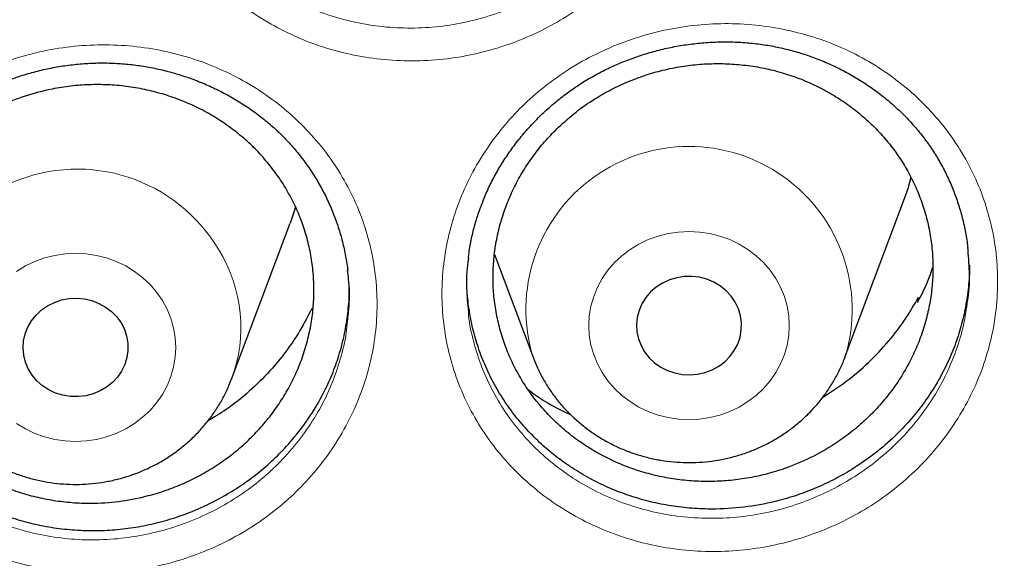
# Model space of a CAD drawing. Header units: millimetres. Extents: x 8 to 791, y 12 to 1717.
# Tile 312 of 341: x 406.72 to 414.22, y 1568.39 to 1572.5. Entities that reach past the tile are written whole.
import ezdxf

# ---------------------------------------------------------------- set-up
doc = ezdxf.new("R2010")
doc.units = ezdxf.units.MM

msp = doc.modelspace()

# ---------------------------------------------------------------- linework, layer by layer
at = {"color": 7, "linetype": 'Continuous', "lineweight": 30}
for p, q in [((413.0079, 1569.9246), (413.4549, 1571.1128)), ((408.3346, 1569.758), (408.7817, 1570.9463)), ((410.3374, 1570.7068), (410.6317, 1569.9246)), ((413.5672, 1570.3807), (413.561, 1570.3423)), ((413.5672, 1570.3807), (413.5727, 1570.3667)), ((410.6317, 1569.9246), (410.6344, 1569.9174)), ((413.0079, 1569.9246), (413.0103, 1569.9312))]:
    msp.add_line(p, q, dxfattribs=at)
at = {"color": 7, "linetype": 'Continuous', "lineweight": 30, "flags": 128}
for points in [[(413.4549, 1571.1128), (413.4881, 1571.2107), (413.5111, 1571.2958)], [(408.823, 1571.0722), (408.8148, 1571.0441), (408.7817, 1570.9463)], [(411.4544, 1570.0134), (411.4819, 1569.9651), (411.5167, 1569.9211), (411.558, 1569.8823), (411.6048, 1569.8496), (411.6562, 1569.8236), (411.7111, 1569.8049), (411.7683, 1569.7939), (411.8266, 1569.7908), (411.8848, 1569.7958), (411.9415, 1569.8086), (411.9957, 1569.829), (412.0461, 1569.8567), (412.0917, 1569.8909), (412.1316, 1569.931), (412.1647, 1569.9761), (412.1905, 1570.0252), (412.2084, 1570.0774), (412.2181, 1570.1314), (412.2192, 1570.1862), (412.2118, 1570.2405), (412.1961, 1570.2933), (412.1724, 1570.3433), (412.1411, 1570.3896), (412.103, 1570.4311), (412.0588, 1570.467), (412.0096, 1570.4964), (411.9563, 1570.5188), (411.9001, 1570.5337), (411.8422, 1570.5408), (411.7838, 1570.5398), (411.7262, 1570.5309), (411.6705, 1570.5142), (411.6181, 1570.4902), (411.57, 1570.4591), (411.5271, 1570.4219), (411.4905, 1570.3792), (411.461, 1570.3319), (411.4391, 1570.2812), (411.4253, 1570.2279), (411.4199, 1570.1734), (411.423, 1570.1187), (411.4346, 1570.065), (411.4544, 1570.0134)], [(407.4929, 1570.1872), (407.5184, 1570.1378), (407.5359, 1570.0856), (407.5451, 1570.0315), (407.5458, 1569.9767), (407.538, 1569.9224), (407.5219, 1569.8697), (407.4977, 1569.8198), (407.4661, 1569.7738), (407.4277, 1569.7325), (407.3832, 1569.697), (407.3338, 1569.6679), (407.2803, 1569.6458), (407.224, 1569.6313), (407.166, 1569.6247), (407.1076, 1569.626), (407.0501, 1569.6353), (406.9946, 1569.6524), (406.9423, 1569.6768), (406.8944, 1569.7082), (406.8519, 1569.7457), (406.8157, 1569.7886), (406.7865, 1569.8361), (406.7649, 1569.887), (406.7515, 1569.9404), (406.7466, 1569.9949), (406.7501, 1570.0496), (406.7621, 1570.1032), (406.7823, 1570.1547), (406.8103, 1570.2028), (406.8454, 1570.2465), (406.8869, 1570.285), (406.934, 1570.3174), (406.9856, 1570.3431), (407.0407, 1570.3614), (407.098, 1570.372), (407.1563, 1570.3747), (407.2144, 1570.3694), (407.2711, 1570.3561), (407.3251, 1570.3353), (407.3753, 1570.3074), (407.4206, 1570.2728), (407.4601, 1570.2325), (407.4929, 1570.1872)]]:
    msp.add_lwpolyline(points, dxfattribs=at)
at = {"color": 8, "linetype": 'Continuous', "lineweight": 0, "flags": 128}
for points in [[(411.1222, 1569.8747), (411.1584, 1569.8078), (411.202, 1569.7449), (411.2523, 1569.6867), (411.3088, 1569.6336), (411.3709, 1569.5864), (411.438, 1569.5456), (411.5092, 1569.5116), (411.5838, 1569.4847), (411.661, 1569.4653), (411.74, 1569.4535), (411.8198, 1569.4496), (411.8996, 1569.4535), (411.9786, 1569.4653), (412.0558, 1569.4847), (412.1304, 1569.5116), (412.2016, 1569.5456), (412.2686, 1569.5864), (412.3308, 1569.6336), (412.3873, 1569.6867), (412.4376, 1569.7449), (412.4811, 1569.8078), (412.5174, 1569.8747), (412.5461, 1569.9447), (412.5667, 1570.0171), (412.5792, 1570.0912), (412.5834, 1570.1661), (412.5792, 1570.241), (412.5667, 1570.315), (412.5461, 1570.3875), (412.5174, 1570.4575), (412.4811, 1570.5243), (412.4376, 1570.5872), (412.3873, 1570.6455), (412.3308, 1570.6985), (412.2686, 1570.7457), (412.2016, 1570.7865), (412.1304, 1570.8206), (412.0558, 1570.8475), (411.9786, 1570.8669), (411.8996, 1570.8786), (411.8198, 1570.8825), (411.74, 1570.8786), (411.661, 1570.8669), (411.5838, 1570.8475), (411.5092, 1570.8206), (411.438, 1570.7865), (411.3709, 1570.7457), (411.3088, 1570.6985), (411.2523, 1570.6455), (411.202, 1570.5872), (411.1584, 1570.5243), (411.1222, 1570.4575), (411.0935, 1570.3875), (411.0728, 1570.315), (411.0603, 1570.241), (411.0561, 1570.1661), (411.0603, 1570.0912), (411.0728, 1570.0171), (411.0935, 1569.9447), (411.1222, 1569.8747)], [(406.6977, 1570.5791), (406.7647, 1570.62), (406.8359, 1570.654), (406.9106, 1570.6809), (406.9878, 1570.7003), (407.0667, 1570.712), (407.1465, 1570.716), (407.2264, 1570.712), (407.3053, 1570.7003), (407.3825, 1570.6809), (407.4571, 1570.654), (407.5284, 1570.62), (407.5954, 1570.5791), (407.6575, 1570.5319), (407.714, 1570.4789), (407.7643, 1570.4206), (407.8079, 1570.3577)], [(407.8079, 1570.3577), (407.8442, 1570.2909), (407.8728, 1570.2209), (407.8935, 1570.1485), (407.906, 1570.0744), (407.9102, 1569.9995), (407.906, 1569.9246), (407.8935, 1569.8506), (407.8728, 1569.7781), (407.8442, 1569.7081), (407.8079, 1569.6413), (407.7643, 1569.5784), (407.714, 1569.5201), (407.6575, 1569.4671), (407.5954, 1569.4199), (407.5284, 1569.379), (407.4571, 1569.345), (407.3825, 1569.3181), (407.3053, 1569.2987), (407.2264, 1569.287), (407.1465, 1569.2831), (407.0667, 1569.287), (406.9878, 1569.2987), (406.9106, 1569.3181), (406.8359, 1569.345), (406.7647, 1569.379), (406.6977, 1569.4199)]]:
    msp.add_lwpolyline(points, dxfattribs=at)
at = {"color": 8, "linetype": 'Continuous', "lineweight": 0}
for centre, radius, start, end in [((411.82, 1570.2879), 1.2426, 343.31631, 197.00017), ((407.1599, 1570.1068), 1.2513, 30.53474, 196.06052), ((407.2879, 1570.1519), 1.1184, 339.39246, 31.87173)]:
    msp.add_arc(centre, radius, start, end, dxfattribs=at)
for points, knots in [([(391.9045, 1595.5601), (392.4167, 1595.554), (393.441, 1595.5418), (394.9746, 1595.4431), (396.5022, 1595.2859), (398.0209, 1595.0645), (399.5189, 1594.7828), (400.9934, 1594.442), (402.4421, 1594.0442), (403.8711, 1593.5881), (405.2863, 1593.0715), (406.6846, 1592.494), (408.0626, 1591.8555), (409.4094, 1591.1609), (410.7224, 1590.4114), (411.9913, 1589.6132), (413.2146, 1588.769), (414.3908, 1587.8813), (415.525, 1586.9469), (416.6217, 1585.9615), (417.678, 1584.9259), (418.6907, 1583.8413), (419.6517, 1582.716), (420.559, 1581.5521), (421.4057, 1580.3591), (422.1916, 1579.1399), (422.9161, 1577.8976), (423.5829, 1576.6271), (424.1942, 1575.3229), (424.7476, 1573.9869), (425.2409, 1572.6212), (425.6697, 1571.2366), (426.033, 1569.8355), (426.3296, 1568.4294), (426.555, 1567.0207), (426.6943, 1565.8992), (426.7359, 1565.244), (426.7476, 1565.0598)], [0, 0, 0, 0, 0.029296, 0.058593, 0.087889, 0.117185, 0.146482, 0.175255, 0.204028, 0.232802, 0.261575, 0.290871, 0.320168, 0.349464, 0.37876, 0.408057, 0.43683, 0.465603, 0.494377, 0.52315, 0.552446, 0.581743, 0.611039, 0.640335, 0.669632, 0.698405, 0.727178, 0.755951, 0.784725, 0.814021, 0.843317, 0.872614, 0.90191, 0.931207, 0.95998, 0.988753, 1, 1, 1, 1]), ([(391.9045, 1594.1384), (391.4079, 1594.1325), (390.4148, 1594.1207), (388.9279, 1594.0251), (387.4468, 1593.8726), (385.9744, 1593.658), (384.522, 1593.3848), (383.0924, 1593.0544), (381.6879, 1592.6687), (380.3024, 1592.2266), (378.9303, 1591.7256), (377.5746, 1591.1657), (376.2385, 1590.5467), (374.9327, 1589.8732), (373.6598, 1589.1465), (372.4295, 1588.3727), (371.2435, 1587.5542), (370.1031, 1586.6936), (369.0035, 1585.7876), (367.9401, 1584.8322), (366.916, 1583.8281), (365.9341, 1582.7766), (365.0025, 1581.6855), (364.1228, 1580.5571), (363.3018, 1579.4004), (362.54, 1578.2184), (361.8375, 1577.0139), (361.191, 1575.7821), (360.5983, 1574.5176), (360.0617, 1573.2223), (359.5835, 1571.8983), (359.1678, 1570.5558), (358.8154, 1569.1975), (358.5287, 1567.8341), (358.3069, 1566.4685), (358.1492, 1565.1035), (358.0544, 1563.7333), (358.0226, 1562.3523), (358.0552, 1560.9629), (358.1534, 1559.568), (358.317, 1558.1784), (358.5454, 1556.797), (358.8367, 1555.4344), (359.1888, 1554.0932), (359.5999, 1552.7754), (360.0712, 1551.4755), (360.6051, 1550.1882), (361.2019, 1548.9163), (361.8617, 1547.6628), (362.5795, 1546.4377), (363.3541, 1545.2435), (364.179, 1544.0892), (365.0514, 1542.9765), (365.9686, 1541.9066), (366.9343, 1540.8749), (367.9527, 1539.8773), (369.0228, 1538.9165), (370.1437, 1537.9953), (371.3066, 1537.1212), (372.5093, 1536.2959), (373.7422, 1535.5256), (375.0021, 1534.8108), (376.2859, 1534.1517), (377.5989, 1533.5453), (378.9467, 1532.9892), (380.3273, 1532.4858), (381.7385, 1532.0371), (383.1694, 1531.6471), (384.6173, 1531.3164), (386.0705, 1531.0475), (387.526, 1530.8394), (388.981, 1530.6914), (390.4414, 1530.6025), (391.9134, 1530.5727), (393.3942, 1530.6033), (394.8811, 1530.6954), (396.3622, 1530.8488), (397.8346, 1531.0632), (399.2869, 1531.3364), (400.7165, 1531.6668), (402.1211, 1532.0525), (403.5066, 1532.4947), (404.8787, 1532.9956), (406.2344, 1533.5555), (407.5705, 1534.1745), (408.8762, 1534.848), (410.1492, 1535.5747), (411.3795, 1536.3486), (412.5655, 1537.1671), (413.7058, 1538.0276), (414.8055, 1538.9336), (415.8688, 1539.889), (416.8929, 1540.8931), (417.8748, 1541.9446), (418.8065, 1543.0357), (419.6861, 1544.1641), (420.5071, 1545.3208), (421.269, 1546.5028), (421.9715, 1547.7073), (422.6179, 1548.9391), (423.2106, 1550.2036), (423.7472, 1551.4989), (424.2255, 1552.8229), (424.6412, 1554.1654), (424.9936, 1555.5237), (425.2803, 1556.8871), (425.5021, 1558.2527), (425.6598, 1559.6178), (425.7545, 1560.9879), (425.7863, 1562.3689), (425.7538, 1563.7583), (425.6555, 1565.1532), (425.492, 1566.5428), (425.2635, 1567.9243), (424.9723, 1569.2868), (424.6202, 1570.6281), (424.2091, 1571.9458), (423.7378, 1573.2457), (423.2038, 1574.533), (422.6071, 1575.8049), (421.9473, 1577.0584), (421.2294, 1578.2835), (420.4549, 1579.4778), (419.63, 1580.632), (418.7576, 1581.7447), (417.8403, 1582.8146), (416.8747, 1583.8463), (415.8563, 1584.8439), (414.7861, 1585.8047), (413.6653, 1586.726), (412.5024, 1587.6), (411.2997, 1588.4253), (410.0668, 1589.1956), (408.8069, 1589.9104), (407.5231, 1590.5695), (406.2101, 1591.1759), (404.8623, 1591.732), (403.4817, 1592.2354), (402.0705, 1592.6841), (400.6395, 1593.0741), (399.1917, 1593.4048), (397.7385, 1593.6737), (396.283, 1593.882), (394.828, 1594.0291), (393.3676, 1594.1213), (392.3922, 1594.1327), (391.9045, 1594.1384)], [0, 0, 0, 0, 0.007, 0.014, 0.021, 0.028, 0.035, 0.041875, 0.04875, 0.055625, 0.0625, 0.0695, 0.0765, 0.0835, 0.0905, 0.0975, 0.104375, 0.11125, 0.118125, 0.125, 0.132, 0.139, 0.146, 0.153, 0.16, 0.166875, 0.17375, 0.180625, 0.1875, 0.1945, 0.2015, 0.2085, 0.2155, 0.2225, 0.229375, 0.23625, 0.243125, 0.25, 0.257, 0.264, 0.271, 0.278, 0.285, 0.291875, 0.29875, 0.305625, 0.3125, 0.3195, 0.3265, 0.3335, 0.3405, 0.3475, 0.354375, 0.36125, 0.368125, 0.375, 0.382, 0.389, 0.396, 0.403, 0.41, 0.416875, 0.42375, 0.430625, 0.4375, 0.4445, 0.4515, 0.4585, 0.4655, 0.4725, 0.479375, 0.48625, 0.493125, 0.5, 0.507, 0.514, 0.521, 0.528, 0.535, 0.541875, 0.54875, 0.555625, 0.5625, 0.5695, 0.5765, 0.5835, 0.5905, 0.5975, 0.604375, 0.61125, 0.618125, 0.625, 0.632, 0.639, 0.646, 0.653, 0.66, 0.666875, 0.67375, 0.680625, 0.6875, 0.6945, 0.7015, 0.7085, 0.7155, 0.7225, 0.729375, 0.73625, 0.743125, 0.75, 0.757, 0.764, 0.771, 0.778, 0.785, 0.791875, 0.79875, 0.805625, 0.8125, 0.8195, 0.8265, 0.8335, 0.8405, 0.8475, 0.854375, 0.86125, 0.868125, 0.875, 0.882, 0.889, 0.896, 0.903, 0.91, 0.916875, 0.92375, 0.930625, 0.9375, 0.9445, 0.9515, 0.9585, 0.9655, 0.9725, 0.979375, 0.98625, 0.993125, 1, 1, 1, 1]), ([(408.5623, 1575.852), (408.5714, 1575.858), (408.6465, 1575.9074), (408.7945, 1575.991), (409.0137, 1576.0862), (409.2421, 1576.1576), (409.4771, 1576.2037), (409.7153, 1576.2246), (409.9539, 1576.2202), (410.1896, 1576.1897), (410.4197, 1576.1343), (410.6415, 1576.0548), (410.852, 1575.9514), (411.0486, 1575.8259), (411.2287, 1575.6803), (411.3895, 1575.5158), (411.5298, 1575.3353), (411.6481, 1575.1405), (411.7419, 1574.9334), (411.8109, 1574.717), (411.854, 1574.4943), (411.87, 1574.2681), (411.8597, 1574.0412), (411.8231, 1573.8161), (411.7596, 1573.5958), (411.6711, 1573.383), (411.5585, 1573.1803), (411.4225, 1572.991), (411.2657, 1572.8168), (411.094, 1572.6635), (410.9109, 1572.5323), (410.7145, 1572.4193), (410.5009, 1572.3249), (410.2724, 1572.2515), (410.0376, 1572.203), (409.7993, 1572.1806), (409.5608, 1572.1833), (409.3244, 1572.2113), (409.0934, 1572.2653), (408.8705, 1572.3436), (408.6588, 1572.4451), (408.4615, 1572.5693), (408.2804, 1572.7137), (408.1176, 1572.8767), (407.9759, 1573.0568), (407.8564, 1573.2512), (407.7604, 1573.4574), (407.6902, 1573.6732), (407.6456, 1573.8954), (407.6272, 1574.1215), (407.6362, 1574.3487), (407.6715, 1574.574), (407.7328, 1574.7947), (407.8199, 1575.0076), (407.9308, 1575.2105), (408.0625, 1575.3982), (408.2132, 1575.5681), (408.3781, 1575.7213), (408.5009, 1575.8085), (408.5623, 1575.852)], [0, 0, 0, 0, 0.0024772, 0.0204084, 0.0383971, 0.0563287, 0.0742433, 0.0922156, 0.1101306, 0.1280067, 0.1459403, 0.1638175, 0.1817127, 0.1996655, 0.2175611, 0.2353879, 0.253271, 0.2710972, 0.2889696, 0.3068992, 0.3247716, 0.3426066, 0.360498, 0.3783328, 0.3962189, 0.414162, 0.432048, 0.4499288, 0.4678664, 0.4857473, 0.5023705, 0.5189935, 0.5369716, 0.5550063, 0.5729819, 0.59088, 0.6088342, 0.6267307, 0.6446544, 0.6626353, 0.6805585, 0.698423, 0.7163444, 0.7342087, 0.7520733, 0.7699949, 0.7878595, 0.8057076, 0.8236124, 0.8414605, 0.8593204, 0.8772372, 0.8950967, 0.9129461, 0.9308511, 0.9486985, 0.9657828, 0.9829163, 1, 1, 1, 1]), ([(407.8345, 1574.0217), (407.8355, 1574.0085), (407.8413, 1573.9269), (407.8755, 1573.7801), (407.9373, 1573.5844), (408.0246, 1573.3977), (408.1327, 1573.2217), (408.261, 1573.0586), (408.4083, 1572.9112), (408.5722, 1572.7806), (408.7508, 1572.6684), (408.9424, 1572.5767), (409.1441, 1572.5062), (409.3532, 1572.4578), (409.5671, 1572.4328), (409.783, 1572.4308), (409.9986, 1572.4516), (410.2111, 1572.496), (410.4178, 1572.563), (410.611, 1572.649), (410.7886, 1572.7517), (410.9542, 1572.8709), (411.1095, 1573.0101), (411.2514, 1573.1683), (411.3744, 1573.3402), (411.4764, 1573.524), (411.5561, 1573.7171), (411.6128, 1573.9085), (411.6306, 1574.0363), (411.6389, 1574.0959)], [0, 0, 0, 0, 0.00746, 0.046016, 0.084449, 0.122917, 0.161507, 0.199975, 0.238445, 0.277038, 0.315509, 0.354104, 0.392823, 0.431419, 0.469965, 0.508636, 0.547187, 0.585896, 0.624732, 0.663447, 0.699232, 0.735018, 0.773526, 0.812156, 0.850664, 0.889178, 0.927816, 0.966331, 1, 1, 1, 1]), ([(410.8773, 1572.1004), (410.8865, 1572.1064), (410.962, 1572.1554), (411.1104, 1572.2384), (411.3299, 1572.3327), (411.5586, 1572.4034), (411.7936, 1572.4488), (412.0319, 1572.4692), (412.2703, 1572.4644), (412.5059, 1572.4335), (412.7356, 1572.3779), (412.957, 1572.2984), (413.1668, 1572.1949), (413.3627, 1572.0696), (413.542, 1571.9242), (413.7019, 1571.76), (413.8412, 1571.5799), (413.9583, 1571.3856), (414.0509, 1571.1791), (414.1186, 1570.9635), (414.1604, 1570.7417), (414.175, 1570.5164), (414.1634, 1570.2906), (414.1255, 1570.0666), (414.0608, 1569.8475), (413.971, 1569.6358), (413.8573, 1569.4344), (413.7203, 1569.2463), (413.5627, 1569.0732), (413.3903, 1568.9211), (413.2067, 1568.7909), (413.0099, 1568.6789), (412.796, 1568.5853), (412.5672, 1568.5126), (412.3321, 1568.4648), (412.0938, 1568.4429), (411.8554, 1568.4461), (411.6192, 1568.4744), (411.3885, 1568.5286), (411.1661, 1568.607), (410.955, 1568.7085), (410.7584, 1568.8326), (410.5781, 1568.9768), (410.4162, 1569.1395), (410.2756, 1569.3192), (410.1572, 1569.5131), (410.0624, 1569.7187), (409.9935, 1569.9337), (409.9503, 1570.155), (409.9332, 1570.3802), (409.9436, 1570.6063), (409.9802, 1570.8306), (410.0427, 1571.05), (410.131, 1571.2618), (410.243, 1571.4634), (410.3757, 1571.6499), (410.5271, 1571.8186), (410.6926, 1571.9707), (410.8158, 1572.0572), (410.8773, 1572.1004)], [0, 0, 0, 0, 0.002495, 0.020422, 0.038405, 0.056332, 0.074249, 0.092223, 0.110141, 0.128025, 0.145968, 0.163853, 0.18176, 0.199724, 0.21763, 0.235466, 0.253358, 0.271192, 0.289067, 0.306999, 0.324874, 0.342705, 0.360591, 0.378421, 0.396297, 0.414231, 0.432107, 0.449977, 0.467904, 0.485774, 0.50238, 0.518986, 0.536968, 0.555006, 0.572985, 0.590888, 0.608846, 0.626747, 0.64468, 0.662671, 0.680604, 0.698479, 0.716412, 0.734287, 0.752158, 0.770087, 0.787959, 0.805807, 0.823712, 0.84156, 0.859414, 0.877324, 0.895177, 0.913016, 0.93091, 0.948747, 0.965815, 0.982932, 1, 1, 1, 1]), ([(406.2167, 1571.9898), (406.2591, 1572.014), (406.3438, 1572.0625), (406.5044, 1572.1372), (406.6997, 1572.2091), (406.9314, 1572.2673), (407.168, 1572.3009), (407.4066, 1572.3084), (407.6441, 1572.2911), (407.8779, 1572.2486), (408.1047, 1572.1807), (408.3218, 1572.0893), (408.5264, 1571.9753), (408.7152, 1571.8395), (408.8866, 1571.6846), (409.0384, 1571.5122), (409.168, 1571.3242), (409.2746, 1571.1234), (409.3567, 1570.9122), (409.4126, 1570.6931), (409.4426, 1570.4692), (409.4462, 1570.2429), (409.4222, 1570.0171), (409.3721, 1569.7947), (409.2963, 1569.5787), (409.1953, 1569.372), (409.0712, 1569.1769), (408.9278, 1568.999), (408.7678, 1568.8401), (408.5916, 1568.6974), (408.3963, 1568.5713), (408.1839, 1568.4646), (407.9608, 1568.3806), (407.7295, 1568.3213), (407.4932, 1568.2866), (407.2547, 1568.2768), (407.0169, 1568.2932), (406.7829, 1568.3345), (406.5556, 1568.4003), (406.3383, 1568.4906), (406.1334, 1568.6033), (405.9433, 1568.7372), (405.771, 1568.8912), (405.618, 1569.0627), (405.4866, 1569.2495), (405.3789, 1569.4497), (405.2956, 1569.6601), (405.2372, 1569.8786), (405.2058, 1570.1029), (405.2012, 1570.3297), (405.2229, 1570.556), (405.2717, 1570.7788), (405.3462, 1570.9952), (405.4453, 1571.2028), (405.5686, 1571.3986), (405.7136, 1571.5805), (405.8726, 1571.7397), (406.0404, 1571.8776), (406.158, 1571.9524), (406.2167, 1571.9898)], [0, 0, 0, 0, 0.011058, 0.022116, 0.039991, 0.057922, 0.075795, 0.093669, 0.111598, 0.129471, 0.147381, 0.165348, 0.183258, 0.201138, 0.219076, 0.236956, 0.254819, 0.27274, 0.290603, 0.308454, 0.326362, 0.344213, 0.362094, 0.380032, 0.397912, 0.415758, 0.43366, 0.451504, 0.468405, 0.485307, 0.503178, 0.521107, 0.538979, 0.556845, 0.574768, 0.592634, 0.610521, 0.628465, 0.646353, 0.664227, 0.682158, 0.700033, 0.717913, 0.73585, 0.75373, 0.771569, 0.789464, 0.807304, 0.825212, 0.843179, 0.861089, 0.878966, 0.8969, 0.914777, 0.932624, 0.950528, 0.968375, 0.984187, 1, 1, 1, 1]), ([(410.1387, 1570.2739), (410.1394, 1570.2637), (410.1447, 1570.1853), (410.1776, 1570.042), (410.2382, 1569.8471), (410.3244, 1569.6611), (410.4315, 1569.4857), (410.5588, 1569.3231), (410.7053, 1569.176), (410.8685, 1569.0458), (411.0464, 1568.9338), (411.2375, 1568.8422), (411.4387, 1568.7717), (411.6475, 1568.7232), (411.8612, 1568.698), (412.077, 1568.6957), (412.2926, 1568.716), (412.5052, 1568.7599), (412.7122, 1568.8262), (412.9057, 1568.9115), (413.0837, 1569.0133), (413.2498, 1569.1316), (413.4057, 1569.2698), (413.5484, 1569.4268), (413.6723, 1569.5976), (413.7753, 1569.7803), (413.856, 1569.9722), (413.9146, 1570.1653), (413.9334, 1570.2952), (413.9424, 1570.3572)], [0, 0, 0, 0, 0.0058223, 0.0443804, 0.082816, 0.1213006, 0.1599086, 0.1983936, 0.2368895, 0.2755087, 0.3140052, 0.3526236, 0.3913665, 0.429986, 0.4685448, 0.5072279, 0.5457903, 0.5845095, 0.6233561, 0.6620812, 0.6978314, 0.7335822, 0.7720691, 0.8106779, 0.8491645, 0.8876595, 0.9262774, 0.9647725, 1, 1, 1, 1]), ([(405.4087, 1570.1253), (405.4145, 1570.0761), (405.4283, 1569.9594), (405.4785, 1569.7799), (405.5533, 1569.5893), (405.6509, 1569.4081), (405.7699, 1569.239), (405.9083, 1569.0838), (406.0643, 1568.9446), (406.2364, 1568.8236), (406.4218, 1568.7218), (406.6185, 1568.6404), (406.8242, 1568.5811), (407.036, 1568.5441), (407.2511, 1568.5297), (407.467, 1568.5389), (407.6808, 1568.5707), (407.8901, 1568.6248), (408.0919, 1568.7013), (408.2841, 1568.7983), (408.4608, 1568.9128), (408.6203, 1569.0424), (408.7652, 1569.1867), (408.895, 1569.3482), (409.0072, 1569.5252), (409.0989, 1569.7125), (409.1663, 1569.9084), (409.2066, 1570.0721), (409.2154, 1570.1705), (409.2181, 1570.2005)], [0, 0, 0, 0, 0.027837, 0.066122, 0.104528, 0.142811, 0.181169, 0.21965, 0.258009, 0.296362, 0.334837, 0.37319, 0.411567, 0.450068, 0.488446, 0.526779, 0.565234, 0.603567, 0.641908, 0.68037, 0.718709, 0.754999, 0.791289, 0.829573, 0.867982, 0.906271, 0.944629, 0.98311, 1, 1, 1, 1])]:
    msp.add_open_spline(points, degree=3, knots=knots, dxfattribs=at)
at = {"color": 7, "linetype": 'Continuous', "lineweight": 30}
for points, knots in [([(359.3262, 1565.5288), (359.3303, 1565.5683), (359.3503, 1565.761), (359.3936, 1566.1062), (359.4564, 1566.5643), (359.527, 1567.0214), (359.6048, 1567.4774), (359.69, 1567.9323), (359.7824, 1568.386), (359.8821, 1568.8383), (359.9891, 1569.2891), (360.1032, 1569.7384), (360.2246, 1570.1861), (360.3531, 1570.6319), (360.4887, 1571.0759), (360.6315, 1571.5179), (360.7813, 1571.9579), (360.9382, 1572.3957), (361.102, 1572.8313), (361.2728, 1573.2644), (361.4506, 1573.6952), (361.6352, 1574.1233), (361.8267, 1574.5489), (362.025, 1574.9716), (362.23, 1575.3915), (362.4418, 1575.8085), (362.6602, 1576.2225), (362.8852, 1576.6333), (363.1168, 1577.0409), (363.3548, 1577.4452), (363.5994, 1577.8461), (363.8503, 1578.2434), (364.1076, 1578.6373), (364.3712, 1579.0274), (364.6409, 1579.4138), (364.9169, 1579.7963), (365.199, 1580.1749), (365.487, 1580.5494), (365.7811, 1580.9199), (366.0811, 1581.2862), (366.3869, 1581.6481), (366.6984, 1582.0058), (367.0157, 1582.359), (367.3386, 1582.7077), (367.6671, 1583.0518), (368.001, 1583.3912), (368.3403, 1583.7259), (368.685, 1584.0558), (369.0349, 1584.3807), (369.39, 1584.7007), (369.7501, 1585.0157), (370.1153, 1585.3255), (370.4854, 1585.6302), (370.8604, 1585.9296), (371.24, 1586.2236), (371.6244, 1586.5123), (372.0134, 1586.7955), (372.4068, 1587.0733), (372.8047, 1587.3454), (373.2068, 1587.6119), (373.6132, 1587.8727), (374.0238, 1588.1277), (374.4384, 1588.3769), (374.8569, 1588.6203), (375.2793, 1588.8577), (375.7054, 1589.0891), (376.1352, 1589.3145), (376.5686, 1589.5338), (377.0054, 1589.747), (377.4456, 1589.954), (377.889, 1590.1548), (378.3357, 1590.3492), (378.7854, 1590.5374), (379.238, 1590.7192), (379.6936, 1590.8946), (380.1518, 1591.0636), (380.6128, 1591.226), (381.0763, 1591.382), (381.5422, 1591.5314), (382.0105, 1591.6742), (382.481, 1591.8104), (382.9537, 1591.94), (383.4284, 1592.0628), (383.9049, 1592.179), (384.3833, 1592.2884), (384.8634, 1592.3911), (385.3451, 1592.487), (385.8283, 1592.5761), (386.3128, 1592.6583), (386.7987, 1592.7338), (387.2856, 1592.8023), (387.7736, 1592.864), (388.2626, 1592.9188), (388.7523, 1592.9667), (389.2428, 1593.0077), (389.7339, 1593.0418), (390.2255, 1593.0689), (390.7174, 1593.0891), (391.2096, 1593.1024), (391.702, 1593.1087), (392.1944, 1593.1081), (392.6868, 1593.1006), (393.1789, 1593.0861), (393.6708, 1593.0646), (394.1623, 1593.0362), (394.6533, 1593.0009), (395.1437, 1592.9587), (395.6333, 1592.9096), (396.1221, 1592.8536), (396.6099, 1592.7907), (397.0967, 1592.7209), (397.5822, 1592.6442), (398.0665, 1592.5608), (398.5495, 1592.4705), (399.0309, 1592.3734), (399.5107, 1592.2695), (399.9888, 1592.1589), (400.465, 1592.0415), (400.9393, 1591.9175), (401.4116, 1591.7867), (401.8817, 1591.6494), (402.3496, 1591.5054), (402.8151, 1591.3548), (403.2782, 1591.1977), (403.7386, 1591.0341), (404.1964, 1590.864), (404.6514, 1590.6874), (405.1036, 1590.5045), (405.5527, 1590.3152), (405.9988, 1590.1196), (406.4417, 1589.9178), (406.8813, 1589.7097), (407.3175, 1589.4954), (407.7502, 1589.275), (408.1794, 1589.0486), (408.6048, 1588.8161), (409.0265, 1588.5776), (409.4443, 1588.3332), (409.8582, 1588.083), (410.268, 1587.8269), (410.6737, 1587.5651), (411.0751, 1587.2976), (411.4721, 1587.0245), (411.8648, 1586.7458), (412.2529, 1586.4616), (412.6365, 1586.172), (413.0153, 1585.877), (413.3894, 1585.5766), (413.7586, 1585.2711), (414.1229, 1584.9604), (414.4822, 1584.6445), (414.8363, 1584.3236), (415.1853, 1583.9978), (415.529, 1583.6671), (415.8674, 1583.3316), (416.2003, 1582.9913), (416.5278, 1582.6464), (416.8497, 1582.2969), (417.166, 1581.943), (417.4765, 1581.5846), (417.7813, 1581.2218), (418.0802, 1580.8548), (418.3732, 1580.4836), (418.6602, 1580.1084), (418.9412, 1579.7291), (419.2161, 1579.3459), (419.4848, 1578.9589), (419.7472, 1578.5681), (420.0034, 1578.1737), (420.2532, 1577.7757), (420.4966, 1577.3742), (420.7335, 1576.9693), (420.9639, 1576.5611), (421.1878, 1576.1498), (421.405, 1575.7353), (421.6156, 1575.3178), (421.8194, 1574.8974), (422.0165, 1574.4741), (422.2068, 1574.0482), (422.3902, 1573.6196), (422.5667, 1573.1884), (422.7363, 1572.7548), (422.8989, 1572.3189), (423.0545, 1571.8807), (423.2031, 1571.4403), (423.3446, 1570.998), (423.479, 1570.5536), (423.6063, 1570.1075), (423.7263, 1569.6596), (423.8392, 1569.21), (423.9449, 1568.7589), (424.0433, 1568.3064), (424.1345, 1567.8525), (424.2183, 1567.3974), (424.295, 1566.9411), (424.3639, 1566.4838), (424.4166, 1566.1007), (424.4435, 1565.8698), (424.4526, 1565.7918)], [0, 0, 0, 0, 0.001323, 0.006459, 0.011595, 0.016731, 0.021867, 0.027003, 0.032139, 0.037275, 0.042411, 0.047547, 0.052683, 0.057819, 0.062955, 0.068091, 0.073226, 0.078362, 0.083498, 0.088634, 0.093769, 0.098905, 0.10404, 0.109176, 0.114311, 0.119447, 0.124582, 0.129717, 0.134853, 0.139988, 0.145123, 0.150258, 0.155393, 0.160528, 0.165663, 0.170798, 0.175933, 0.181068, 0.186203, 0.191337, 0.196472, 0.201607, 0.206741, 0.211876, 0.217011, 0.222145, 0.227279, 0.232414, 0.237548, 0.242682, 0.247817, 0.252951, 0.258085, 0.263219, 0.268353, 0.273487, 0.278621, 0.283755, 0.288889, 0.294023, 0.299157, 0.304291, 0.309425, 0.314559, 0.319692, 0.324826, 0.32996, 0.335093, 0.340227, 0.345361, 0.350494, 0.355628, 0.360761, 0.365895, 0.371028, 0.376162, 0.381295, 0.386429, 0.391562, 0.396695, 0.401829, 0.406962, 0.412095, 0.417229, 0.422362, 0.427495, 0.432628, 0.437762, 0.442895, 0.448028, 0.453161, 0.458295, 0.463428, 0.468561, 0.473694, 0.478827, 0.483961, 0.489094, 0.494227, 0.49936, 0.504493, 0.509627, 0.51476, 0.519893, 0.525026, 0.530159, 0.535292, 0.540426, 0.545559, 0.550692, 0.555825, 0.560958, 0.566092, 0.571225, 0.576358, 0.581491, 0.586625, 0.591758, 0.596891, 0.602024, 0.607158, 0.612291, 0.617424, 0.622558, 0.627691, 0.632824, 0.637958, 0.643091, 0.648225, 0.653358, 0.658492, 0.663625, 0.668759, 0.673892, 0.679026, 0.684159, 0.689293, 0.694427, 0.69956, 0.704694, 0.709828, 0.714962, 0.720096, 0.725229, 0.730363, 0.735497, 0.740631, 0.745765, 0.750899, 0.756033, 0.761167, 0.766302, 0.771436, 0.77657, 0.781704, 0.786839, 0.791973, 0.797108, 0.802242, 0.807377, 0.812511, 0.817646, 0.82278, 0.827915, 0.83305, 0.838185, 0.84332, 0.848454, 0.853589, 0.858724, 0.863859, 0.868994, 0.87413, 0.879265, 0.8844, 0.889535, 0.894671, 0.899806, 0.904941, 0.910077, 0.915212, 0.920348, 0.925483, 0.930619, 0.935755, 0.94089, 0.946026, 0.951162, 0.956298, 0.961434, 0.966569, 0.971705, 0.976841, 0.981977, 0.987113, 0.992249, 0.997385, 1, 1, 1, 1]), ([(410.9997, 1572.0118), (411.0162, 1572.0221), (411.0655, 1572.0528), (411.1506, 1572.0998), (411.256, 1572.1505), (411.3652, 1572.1953), (411.4775, 1572.234), (411.5925, 1572.2664), (411.7097, 1572.2922), (411.8282, 1572.3112), (411.9476, 1572.3234), (412.0671, 1572.3286), (412.186, 1572.3268), (412.3037, 1572.3181), (412.4196, 1572.3025), (412.5333, 1572.28), (412.6448, 1572.2508), (412.7546, 1572.2149), (412.8626, 1572.1722), (412.9685, 1572.1229), (413.0714, 1572.0672), (413.1708, 1572.0054), (413.266, 1571.9378), (413.3563, 1571.8649), (413.441, 1571.7872), (413.5198, 1571.7052), (413.5921, 1571.6193), (413.6578, 1571.5299), (413.7171, 1571.4368), (413.7703, 1571.3397), (413.8174, 1571.2387), (413.858, 1571.1342), (413.892, 1571.0268), (413.9186, 1570.9169), (413.9355, 1570.8276), (413.9409, 1570.7749), (413.9425, 1570.7598)], [0, 0, 0, 0, 0.015002, 0.044814, 0.074767, 0.104927, 0.135271, 0.165764, 0.196362, 0.227015, 0.257659, 0.28823, 0.318676, 0.348953, 0.379027, 0.408859, 0.43854, 0.468495, 0.498779, 0.529337, 0.560099, 0.590989, 0.621922, 0.652791, 0.68351, 0.714011, 0.744236, 0.77415, 0.803939, 0.834003, 0.864343, 0.894919, 0.925683, 0.956579, 0.987548, 1, 1, 1, 1]), ([(406.0061, 1571.6569), (406.0205, 1571.6696), (406.0636, 1571.7075), (406.1391, 1571.7671), (406.2342, 1571.8337), (406.334, 1571.895), (406.4381, 1571.9509), (406.546, 1572.001), (406.6572, 1572.0449), (406.7712, 1572.0825), (406.8872, 1572.1135), (407.0046, 1572.1376), (407.1228, 1572.1548), (407.2411, 1572.165), (407.3589, 1572.1681), (407.4757, 1572.1642), (407.5916, 1572.1533), (407.707, 1572.1355), (407.8219, 1572.1109), (407.9359, 1572.0794), (408.0481, 1572.0411), (408.158, 1571.9962), (408.2647, 1571.9451), (408.3676, 1571.8879), (408.4659, 1571.8251), (408.5591, 1571.7572), (408.6466, 1571.6845), (408.7282, 1571.6073), (408.8041, 1571.5253), (408.8748, 1571.4387), (408.9401, 1571.3472), (408.9996, 1571.2512), (409.0531, 1571.1512), (409.1002, 1571.0478), (409.1404, 1570.9415), (409.1738, 1570.8329), (409.1993, 1570.7225), (409.2145, 1570.6402), (409.2188, 1570.5945), (409.2195, 1570.5863)], [0, 0, 0, 0, 0.013789, 0.041249, 0.068836, 0.096611, 0.124552, 0.15263, 0.180805, 0.209031, 0.237251, 0.265406, 0.293447, 0.321335, 0.349036, 0.376512, 0.403839, 0.431392, 0.459246, 0.487348, 0.515636, 0.544039, 0.572478, 0.600855, 0.629092, 0.657125, 0.684902, 0.712389, 0.73975, 0.767366, 0.795239, 0.823336, 0.851613, 0.88002, 0.908503, 0.937001, 0.965446, 0.993788, 1, 1, 1, 1]), ([(410.8261, 1571.6779), (410.7938, 1571.6453), (410.729, 1571.5802), (410.6424, 1571.473), (410.5641, 1571.3589), (410.4964, 1571.239), (410.4395, 1571.1148), (410.394, 1570.9874), (410.3594, 1570.8557), (410.3367, 1570.7223), (410.326, 1570.5879), (410.3271, 1570.4544), (410.3401, 1570.3203), (410.365, 1570.1885), (410.4016, 1570.0594), (410.4491, 1569.9348), (410.5082, 1569.8134), (410.5778, 1569.6979), (410.6575, 1569.5886), (410.7462, 1569.4869), (410.8446, 1569.3919), (410.951, 1569.3056), (411.0649, 1569.2284), (411.1846, 1569.1611), (411.3114, 1569.1031), (411.4426, 1569.0558), (411.5779, 1569.0193), (411.7152, 1568.9939), (411.856, 1568.9795), (411.9974, 1568.9765), (412.1386, 1568.9849), (412.2782, 1569.0043), (412.4172, 1569.0351), (412.5751, 1569.0837), (412.7493, 1569.1569), (412.9129, 1569.2502), (413.0466, 1569.3457), (413.1534, 1569.436), (413.2516, 1569.5338), (413.3419, 1569.6399), (413.4225, 1569.7527), (413.4925, 1569.8709), (413.5518, 1569.9933), (413.6007, 1570.121), (413.6379, 1570.2519), (413.6635, 1570.3847), (413.6772, 1570.518), (413.6791, 1570.653), (413.669, 1570.7869), (413.647, 1570.9192), (413.6135, 1571.0482), (413.5684, 1571.1751), (413.5121, 1571.2973), (413.4451, 1571.4142), (413.3684, 1571.5244), (413.2812, 1571.629), (413.1852, 1571.7256), (413.0807, 1571.8139), (412.9694, 1571.893), (412.8501, 1571.9634), (412.7251, 1572.0237), (412.5949, 1572.0736), (412.4615, 1572.1125), (412.3234, 1572.141), (412.1835, 1572.1581), (412.0425, 1572.1638), (411.902, 1572.1584), (411.7607, 1572.1416), (411.6213, 1572.1135), (411.4852, 1572.0745), (411.3533, 1572.0252), (411.2248, 1571.9651), (411.0917, 1571.8889), (410.9559, 1571.795), (410.8696, 1571.7171), (410.8261, 1571.6779)], [0, 0, 0, 0, 0.013284, 0.026567, 0.040041, 0.05371, 0.06696, 0.080302, 0.093752, 0.107422, 0.120666, 0.134056, 0.147447, 0.161112, 0.174353, 0.187736, 0.201119, 0.214778, 0.228016, 0.241397, 0.254777, 0.268433, 0.281673, 0.295055, 0.308437, 0.322095, 0.33534, 0.348728, 0.362115, 0.375777, 0.389027, 0.402369, 0.415818, 0.429487, 0.449348, 0.469527, 0.483202, 0.496491, 0.509781, 0.52326, 0.536936, 0.550223, 0.563509, 0.576986, 0.590659, 0.603905, 0.617297, 0.63069, 0.644357, 0.6576, 0.670984, 0.684369, 0.698029, 0.711268, 0.724649, 0.73803, 0.751686, 0.764926, 0.778307, 0.791688, 0.805344, 0.818588, 0.831973, 0.845359, 0.859019, 0.872266, 0.885606, 0.899053, 0.91272, 0.926008, 0.939295, 0.952772, 0.966445, 0.983129, 1, 1, 1, 1]), ([(406.1043, 1571.5234), (406.1382, 1571.5542), (406.2062, 1571.6159), (406.3186, 1571.6986), (406.4385, 1571.7736), (406.5854, 1571.8492), (406.7613, 1571.9184), (406.9447, 1571.9663), (407.1089, 1571.992), (407.2503, 1572.0025), (407.3913, 1572.0019), (407.5328, 1571.9899), (407.6725, 1571.9665), (407.8088, 1571.9321), (407.9408, 1571.8872), (408.0694, 1571.8313), (408.1921, 1571.7652), (408.3081, 1571.6896), (408.4162, 1571.6055), (408.5173, 1571.512), (408.6091, 1571.4109), (408.6915, 1571.3026), (408.7635, 1571.1889), (408.8257, 1571.0684), (408.8766, 1570.9435), (408.9161, 1570.8149), (408.9439, 1570.6843), (408.9602, 1570.5504), (408.9644, 1570.4159), (408.9567, 1570.2813), (408.9372, 1570.1486), (408.9058, 1570.0163), (408.8629, 1569.8872), (408.8087, 1569.7619), (408.7442, 1569.642), (408.6686, 1569.5262), (408.5833, 1569.4171), (408.4889, 1569.3153), (408.3865, 1569.2216), (408.2752, 1569.1354), (408.1569, 1569.0585), (408.0329, 1568.9915), (407.9042, 1568.9347), (407.7698, 1568.8879), (407.6095, 1568.8462), (407.4222, 1568.8169), (407.2328, 1568.8102), (407.0676, 1568.821), (406.9279, 1568.8416), (406.7915, 1568.873), (406.6571, 1568.9157), (406.5276, 1568.969), (406.4036, 1569.0325), (406.2867, 1569.1052), (406.1756, 1569.1879), (406.0728, 1569.2792), (405.9787, 1569.3784), (405.8945, 1569.4842), (405.8191, 1569.5976), (405.7546, 1569.7164), (405.701, 1569.8402), (405.6588, 1569.967), (405.6278, 1570.0984), (405.6087, 1570.2314), (405.6015, 1570.3658), (405.6062, 1570.4995), (405.6228, 1570.6339), (405.6513, 1570.7663), (405.6915, 1570.8961), (405.7425, 1571.0216), (405.8049, 1571.144), (405.8841, 1571.2705), (405.9819, 1571.3998), (406.0633, 1571.482), (406.1043, 1571.5234)], [0, 0, 0, 0, 0.013239, 0.026479, 0.040053, 0.053727, 0.073588, 0.093766, 0.10744, 0.120727, 0.134014, 0.14749, 0.161164, 0.174413, 0.187754, 0.201203, 0.214873, 0.228116, 0.241506, 0.254896, 0.26856, 0.281803, 0.295187, 0.308571, 0.32223, 0.335471, 0.348854, 0.362236, 0.375894, 0.389137, 0.402522, 0.415906, 0.429566, 0.44281, 0.456201, 0.469591, 0.483256, 0.496505, 0.509848, 0.523297, 0.536967, 0.550254, 0.563541, 0.577018, 0.590692, 0.610552, 0.63073, 0.644404, 0.657654, 0.670997, 0.684448, 0.698119, 0.711364, 0.724755, 0.738147, 0.751813, 0.765056, 0.778442, 0.791827, 0.805488, 0.818728, 0.832111, 0.845494, 0.859152, 0.872394, 0.885777, 0.899161, 0.912819, 0.926065, 0.939453, 0.95284, 0.966503, 0.983159, 1, 1, 1, 1]), ([(410.1396, 1570.6807), (410.1409, 1570.6942), (410.146, 1570.7445), (410.1623, 1570.8305), (410.1886, 1570.9383), (410.2224, 1571.0447), (410.2632, 1571.1498), (410.3111, 1571.2534), (410.3659, 1571.3548), (410.4274, 1571.4535), (410.4953, 1571.5488), (410.5692, 1571.6403), (410.6486, 1571.7273), (410.7332, 1571.8093), (410.8226, 1571.8859), (410.9113, 1571.9537), (410.9719, 1571.9936), (410.9997, 1572.0118)], [0, 0, 0, 0, 0.025527, 0.095158, 0.164155, 0.233218, 0.303091, 0.373469, 0.444259, 0.515349, 0.586611, 0.657901, 0.729054, 0.799951, 0.870491, 0.940598, 1, 1, 1, 1]), ([(413.9424, 1570.3572), (413.9434, 1570.3628), (413.9561, 1570.4359), (413.9595, 1570.5723), (413.9488, 1570.7013), (413.9438, 1570.7624)], [0, 0, 0, 0, 0.04151, 0.545606, 1, 1, 1, 1]), ([(410.1402, 1570.6831), (410.1384, 1570.6723), (410.1251, 1570.5941), (410.1217, 1570.4563), (410.1333, 1570.3313), (410.1387, 1570.2739)], [0, 0, 0, 0, 0.079697, 0.577594, 1, 1, 1, 1]), ([(413.9549, 1570.6295), (413.9553, 1570.6187), (413.9573, 1570.556), (413.9475, 1570.4426), (413.925, 1570.2903), (413.8883, 1570.1409), (413.8385, 1569.9931), (413.7757, 1569.85), (413.7007, 1569.7124), (413.6146, 1569.5818), (413.5164, 1569.4569), (413.3985, 1569.3308), (413.2592, 1569.2055), (413.1492, 1569.1296), (413.0939, 1569.0915)], [0, 0, 0, 0, 0.018014, 0.104766, 0.18894, 0.273702, 0.359065, 0.445881, 0.53005, 0.614808, 0.700165, 0.786972, 0.892899, 1, 1, 1, 1]), ([(413.561, 1570.3423), (413.5941, 1570.406), (413.6391, 1570.4925), (413.6687, 1570.5843), (413.6765, 1570.6085)], [0, 0, 0, 0, 0.736333, 1, 1, 1, 1]), ([(409.2181, 1570.2005), (409.2227, 1570.2385), (409.2355, 1570.3443), (409.2342, 1570.475), (409.2211, 1570.5655), (409.2177, 1570.5887)], [0, 0, 0, 0, 0.294202, 0.819104, 1, 1, 1, 1]), ([(413.0939, 1569.0915), (413.0488, 1569.0637), (412.9582, 1569.0081), (412.8134, 1568.9382), (412.6622, 1568.8785), (412.4811, 1568.8235), (412.2683, 1568.7817), (412.0521, 1568.7657), (411.8629, 1568.7706), (411.7026, 1568.7876), (411.5455, 1568.8174), (411.3903, 1568.8602), (411.2402, 1568.9152), (411.0965, 1568.9819), (410.9602, 1569.0595), (410.8303, 1569.1487), (410.7092, 1569.248), (410.5978, 1569.3566), (410.4971, 1569.4734), (410.4063, 1569.5994), (410.3275, 1569.7321), (410.2612, 1569.8705), (410.2077, 1570.013), (410.1665, 1570.1612), (410.1396, 1570.312), (410.1261, 1570.4409), (410.1269, 1570.5184), (410.1272, 1570.5455)], [0, 0, 0, 0, 0.038718, 0.07771, 0.116975, 0.156902, 0.215028, 0.274099, 0.314128, 0.352791, 0.391729, 0.431089, 0.471022, 0.509625, 0.5485, 0.58765, 0.627464, 0.666115, 0.705038, 0.744274, 0.784155, 0.822765, 0.861646, 0.900804, 0.940627, 0.979251, 1, 1, 1, 1]), ([(408.3053, 1568.8835), (408.3504, 1568.9116), (408.4408, 1568.9678), (408.567, 1569.0657), (408.6861, 1569.1735), (408.8128, 1569.3093), (408.9399, 1569.4782), (409.0437, 1569.6606), (409.1166, 1569.8281), (409.166, 1569.9755), (409.2021, 1570.1251), (409.224, 1570.2784), (409.2334, 1570.3899), (409.2312, 1570.4499), (409.231, 1570.4577)], [0, 0, 0, 0, 0.081314, 0.163207, 0.245677, 0.329546, 0.451271, 0.574976, 0.658802, 0.739837, 0.82145, 0.903721, 0.987343, 1, 1, 1, 1]), ([(405.3968, 1570.392), (405.3966, 1570.3633), (405.396, 1570.2835), (405.4099, 1570.1523), (405.4377, 1570.0013), (405.4794, 1569.8537), (405.5335, 1569.7108), (405.6006, 1569.5715), (405.68, 1569.4386), (405.771, 1569.3131), (405.8723, 1569.1958), (405.9851, 1569.0861), (406.1072, 1568.9863), (406.2374, 1568.8972), (406.3743, 1568.8194), (406.5193, 1568.752), (406.6697, 1568.6969), (406.8243, 1568.6543), (406.9816, 1568.6242), (407.1428, 1568.6066), (407.3049, 1568.6022), (407.4666, 1568.6108), (407.6263, 1568.632), (407.7855, 1568.6662), (407.9537, 1568.717), (408.1296, 1568.7867), (408.2466, 1568.8511), (408.3053, 1568.8835)], [0, 0, 0, 0, 0.022344, 0.062212, 0.10276, 0.142115, 0.181742, 0.221645, 0.262224, 0.301608, 0.341266, 0.381353, 0.422027, 0.461386, 0.501021, 0.540936, 0.581528, 0.620918, 0.660583, 0.70053, 0.741157, 0.780541, 0.8202, 0.860139, 0.900757, 0.950107, 1, 1, 1, 1]), ([(412.837, 1569.6186), (412.8984, 1569.6583), (413.0222, 1569.7385), (413.1898, 1569.8833), (413.3416, 1570.0441), (413.4689, 1570.2105), (413.5362, 1570.3271), (413.5672, 1570.3807)], [0, 0, 0, 0, 0.203265, 0.409961, 0.617316, 0.824013, 1, 1, 1, 1]), ([(408.9462, 1570.2964), (408.9174, 1570.24), (408.8596, 1570.1269), (408.7517, 1569.9683), (408.6239, 1569.8118), (408.4718, 1569.663), (408.3125, 1569.534), (408.2003, 1569.4663), (408.1523, 1569.4373)], [0, 0, 0, 0, 0.1623, 0.324993, 0.487293, 0.673396, 0.860093, 1, 1, 1, 1]), ([(410.6704, 1569.8333), (410.68, 1569.8141), (410.7033, 1569.7668), (410.7466, 1569.6945), (410.8008, 1569.6174), (410.8611, 1569.5446), (410.9269, 1569.4764), (410.9981, 1569.4132), (411.0741, 1569.3554), (411.1545, 1569.3034), (411.2389, 1569.2574), (411.3268, 1569.2177), (411.4176, 1569.1846), (411.5109, 1569.1583), (411.6061, 1569.139), (411.7026, 1569.1267), (411.7998, 1569.1216), (411.8973, 1569.1237), (411.9943, 1569.1331), (412.0904, 1569.1496), (412.1848, 1569.1732), (412.2772, 1569.2038), (412.3668, 1569.2411), (412.4532, 1569.285), (412.5358, 1569.3352), (412.6141, 1569.3913), (412.6877, 1569.4531), (412.7561, 1569.5202), (412.8189, 1569.5921), (412.8756, 1569.6684), (412.9263, 1569.7486), (412.9696, 1569.8325), (412.9974, 1569.8938), (413.0087, 1569.9275), (413.01, 1569.9316)], [0, 0, 0, 0, 0.022017, 0.054063, 0.086137, 0.118261, 0.150439, 0.182674, 0.214967, 0.247317, 0.279722, 0.31218, 0.344687, 0.377239, 0.409829, 0.442454, 0.475106, 0.507781, 0.540469, 0.573164, 0.605859, 0.638545, 0.671216, 0.703864, 0.736482, 0.769062, 0.801597, 0.834083, 0.866513, 0.898883, 0.931193, 0.963441, 0.995628, 1, 1, 1, 1]), ([(410.6348, 1569.9172), (410.6447, 1569.8925), (410.6559, 1569.8642), (410.6688, 1569.8367), (410.6704, 1569.8333)], [0, 0, 0, 0, 0.8761918, 1, 1, 1, 1]), ([(405.9582, 1569.761), (405.9611, 1569.7525), (405.9742, 1569.7147), (406.0044, 1569.6499), (406.0488, 1569.5673), (406.1001, 1569.4884), (406.1574, 1569.4134), (406.2205, 1569.3429), (406.2891, 1569.2772), (406.3628, 1569.2167), (406.4411, 1569.1617), (406.5236, 1569.1127), (406.6098, 1569.0699), (406.6992, 1569.0335), (406.7914, 1569.0038), (406.8857, 1568.9811), (406.9816, 1568.9653), (407.0786, 1568.9567), (407.176, 1568.9552), (407.2733, 1568.961), (407.3699, 1568.974), (407.4653, 1568.9942), (407.5587, 1569.0213), (407.6497, 1569.0553), (407.7378, 1569.096), (407.8223, 1569.1431), (407.9028, 1569.1964), (407.9788, 1569.2554), (408.0498, 1569.3199), (408.1154, 1569.3895), (408.1752, 1569.4637), (408.2289, 1569.5421), (408.2758, 1569.6242), (408.3111, 1569.6965), (408.3279, 1569.7423), (408.3339, 1569.7586)], [0, 0, 0, 0, 0.008878, 0.039849, 0.070852, 0.101896, 0.132985, 0.164125, 0.195318, 0.226568, 0.257873, 0.289233, 0.320645, 0.352107, 0.383614, 0.415162, 0.446745, 0.478357, 0.509994, 0.541649, 0.573314, 0.604981, 0.636644, 0.668295, 0.699929, 0.731536, 0.76311, 0.794644, 0.826133, 0.857569, 0.888951, 0.920273, 0.951536, 0.98274, 1, 1, 1, 1]), ([(410.5963, 1569.6758), (410.6362, 1569.6479), (410.7354, 1569.5785), (410.844, 1569.518), (410.9138, 1569.4908), (410.9153, 1569.4902)], [0, 0, 0, 0, 0.397237, 0.987204, 1, 1, 1, 1])]:
    msp.add_open_spline(points, degree=3, knots=knots, dxfattribs=at)

doc.saveas('drawing.dxf')
